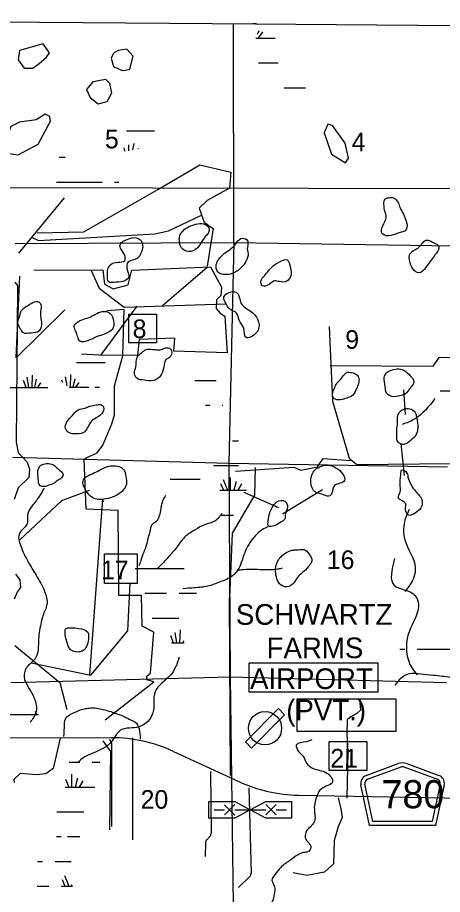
# Model space of a CAD drawing. Extents: x 408847 to 817539, y 923858 to 1151780.
# Drawn here: x 547799 to 558084, y 1088654 to 1109868 of the extents above; entities that cross this region are included whole.
import ezdxf

# ---------------------------------------------------------------- set-up
doc = ezdxf.new("R2010")
doc.units = 0
for name, color, linetype in [('Airport Names', 7, 'Continuous'), ('Airports Landing Strip or Private Airport', 7, 'Continuous'), ('County Boundary', 7, 'Continuous'), ('County Routes Highway Center Lines', 7, 'Continuous'), ('Lakes and Ponds', 7, 'Continuous'), ('Level 12', 7, 'Continuous'), ('Level 39', 7, 'Continuous'), ('Level 43', 7, 'Continuous'), ('Local Roads Paved', 7, 'Continuous'), ('Local Roads Related Cells', 7, 'Continuous'), ('Masks for Road Features', 7, 'Continuous'), ('Masks for Text', 7, 'Continuous'), ('Narrow River Creek and Branch and Slough', 7, 'Continuous'), ('Quad Borders', 7, 'Continuous'), ('Roadshields County Roads', 7, 'Continuous'), ('Section Lines', 7, 'Continuous'), ('Swamps', 7, 'Continuous')]:
    doc.layers.add(name, color=color, linetype=linetype)

msp = doc.modelspace()

# ---------------------------------------------------------------- linework, layer by layer
at = {"layer": 'Airports Landing Strip or Private Airport'}
msp.add_lwpolyline([(554114, 1093149), (553314, 1092349), (553465, 1092197), (554264, 1092999)], close=True, dxfattribs=at)
msp.add_circle((553789, 1092674), 403, dxfattribs=at)
at = {"layer": 'County Boundary'}
msp.add_lwpolyline([(527521, 1109868), (533930, 1109868), (540932, 1109817), (546230, 1109773), (553555, 1109714), (560417, 1109663), (567777, 1109604), (573538, 1109560), (574298, 1109545), (574284, 1106206), (574225, 1102674), (574115, 1095930), (574078, 1089281), (573979, 1079077)], dxfattribs=at)
at = {"layer": 'County Routes Highway Center Lines'}
for p, q in [((534492, 1092489), (550075, 1092446)), ((551573, 1092115), (553152, 1091387)), ((554595, 1091057), (568690, 1090804))]:
    msp.add_line(p, q, dxfattribs=at)
for centre, start, end in [((550065, 1088846), 65.2492, 89.8408), ((554659, 1094656), 245.2492, 268.9733)]:
    msp.add_arc(centre, 3600, start, end, dxfattribs=at)
at = {"layer": 'Lakes and Ponds'}
for points in [[(548320, 1108758), (548503, 1108908), (548571, 1109016), (548421, 1109231), (547849, 1109072), (547818, 1108842), (547958, 1108640), (548166, 1108640), (548320, 1108758)], [(550410, 1108591), (550516, 1108615), (550594, 1108930), (550443, 1109100), (550237, 1109070), (550123, 1109003), (550068, 1108889), (550124, 1108685), (550332, 1108583), (550410, 1108591)], [(549556, 1107932), (549748, 1107778), (549966, 1107840), (550079, 1108048), (550037, 1108271), (549937, 1108365), (549621, 1108310), (549465, 1108124), (549556, 1107932)], [(547845, 1107334), (547637, 1107228), (547518, 1106899), (547514, 1106683), (547588, 1106579), (547818, 1106547), (548296, 1106806), (548599, 1107363), (548582, 1107475), (548464, 1107527), (548247, 1107394), (547845, 1107334)], [(555397, 1106560), (555739, 1106356), (555809, 1106468), (555728, 1106831), (555419, 1107259), (555313, 1107289), (555222, 1107081), (555397, 1106560)]]:
    msp.add_lwpolyline(points, dxfattribs=at)
for points in [[(557015, 1105393), (556904, 1105503), (556780, 1105509), (556694, 1105476), (556668, 1105356), (556697, 1105160), (556723, 1105050), (556690, 1104930), (556636, 1104813), (556613, 1104655), (556775, 1104586), (557003, 1104650), (557209, 1104735), (557204, 1104943), (557138, 1105115), (557061, 1105261), (557015, 1105393)], [(552414, 1104638), (552438, 1104744), (552347, 1104860), (552163, 1104876), (551969, 1104819), (551739, 1104620), (551716, 1104466), (551797, 1104266), (551997, 1104210), (552151, 1104297), (552260, 1104447), (552332, 1104554), (552414, 1104638)], [(550830, 1104314), (550791, 1104466), (550617, 1104544), (550455, 1104499), (550339, 1104445), (550277, 1104344), (550324, 1104240), (550404, 1104078), (550393, 1103988), (550227, 1103950), (550057, 1103897), (549985, 1103787), (549976, 1103612), (549996, 1103484), (550190, 1103463), (550394, 1103502), (550490, 1103586), (550453, 1103762), (550479, 1103957), (550693, 1104037), (550796, 1104198), (550830, 1104314)], [(553358, 1104279), (553343, 1104501), (553207, 1104521), (553079, 1104392), (552943, 1104258), (552802, 1104157), (552666, 1104012), (552610, 1103892), (552643, 1103720), (552771, 1103654), (552954, 1103663), (553191, 1103796), (553297, 1103924), (553378, 1104113), (553358, 1104279)], [(557973, 1104217), (557995, 1104340), (557872, 1104415), (557760, 1104477), (557666, 1104473), (557588, 1104398), (557497, 1104298), (557383, 1104231), (557289, 1104129), (557293, 1103977), (557370, 1103787), (557513, 1103689), (557680, 1103820), (557810, 1104001), (557903, 1104125), (557973, 1104217)], [(553846, 1103706), (553762, 1103606), (553695, 1103505), (553721, 1103379), (553895, 1103418), (554025, 1103497), (554137, 1103479), (554315, 1103490), (554413, 1103618), (554398, 1103832), (554323, 1104008), (554117, 1103945), (553938, 1103817), (553846, 1103706)], [(552847, 1102939), (552918, 1102826), (553102, 1102714), (553163, 1102551), (553275, 1102347), (553326, 1102133), (553581, 1102245), (553632, 1102510), (553439, 1102765), (553214, 1102949), (553092, 1103224), (552796, 1103112), (552847, 1102939)], [(548374, 1102851), (548355, 1102942), (548292, 1102998), (548131, 1102951), (547953, 1102836), (547877, 1102746), (547855, 1102648), (547806, 1102491), (547866, 1102340), (547945, 1102242), (548125, 1102236), (548317, 1102281), (548378, 1102504), (548354, 1102646), (548374, 1102851)], [(549365, 1102559), (549241, 1102493), (549173, 1102402), (549212, 1102276), (549252, 1102154), (549322, 1102028), (549439, 1102033), (549644, 1102114), (549730, 1102152), (549898, 1102205), (550004, 1102257), (550108, 1102343), (550125, 1102526), (550043, 1102712), (549836, 1102755), (549690, 1102692), (549523, 1102612), (549365, 1102559)], [(551386, 1101597), (551504, 1101670), (551499, 1101848), (551381, 1101876), (551301, 1101845), (551187, 1101831), (551075, 1101841), (550915, 1101838), (550809, 1101768), (550698, 1101649), (550662, 1101409), (550629, 1101272), (550689, 1101140), (550864, 1101097), (551082, 1101084), (551261, 1101199), (551331, 1101381), (551360, 1101513), (551386, 1101597)], [(556066, 1101119), (556004, 1101231), (555886, 1101279), (555777, 1101282), (555702, 1101226), (555622, 1101120), (555530, 1101021), (555473, 1100905), (555427, 1100800), (555443, 1100668), (555558, 1100619), (555768, 1100662), (555917, 1100734), (555997, 1100877), (556041, 1100981), (556066, 1101119)], [(557270, 1100863), (557340, 1100951), (557393, 1101056), (557303, 1101204), (557172, 1101321), (557032, 1101367), (556858, 1101340), (556748, 1101288), (556673, 1101157), (556699, 1100945), (556730, 1100785), (556856, 1100701), (557052, 1100718), (557166, 1100751), (557270, 1100863)], [(549699, 1100182), (549759, 1100214), (549837, 1100286), (549882, 1100444), (549814, 1100506), (549704, 1100496), (549552, 1100467), (549436, 1100421), (549266, 1100378), (549150, 1100272), (549023, 1100129), (548955, 1099963), (549028, 1099835), (549230, 1099795), (549424, 1099846), (549494, 1099947), (549581, 1100093), (549699, 1100182)], [(557458, 1100199), (557398, 1100349), (557257, 1100409), (557135, 1100388), (557042, 1100318), (556996, 1100205), (556998, 1100051), (556979, 1099891), (556979, 1099757), (557008, 1099597), (557148, 1099539), (557330, 1099652), (557450, 1099784), (557487, 1099941), (557479, 1100083), (557458, 1100199)], [(548839, 1098705), (548901, 1098807), (548786, 1098947), (548628, 1099066), (548458, 1099070), (548354, 1099031), (548292, 1098895), (548301, 1098715), (548350, 1098539), (548436, 1098521), (548554, 1098552), (548684, 1098604), (548783, 1098677), (548839, 1098705)], [(550385, 1098470), (550435, 1098582), (550422, 1098764), (550362, 1098938), (550161, 1099024), (549961, 1099003), (549831, 1098941), (549647, 1098852), (549472, 1098765), (549384, 1098649), (549408, 1098511), (549529, 1098325), (549680, 1098223), (549842, 1098212), (550042, 1098247), (550168, 1098299), (550309, 1098386), (550385, 1098470)], [(554914, 1098532), (554987, 1098402), (555097, 1098355), (555217, 1098317), (555355, 1098295), (555403, 1098362), (555470, 1098546), (555604, 1098603), (555714, 1098665), (555670, 1098823), (555513, 1098969), (555371, 1099034), (555153, 1099013), (555005, 1098929), (554925, 1098798), (554898, 1098676), (554914, 1098532)], [(557245, 1098753), (557225, 1098849), (557096, 1098922), (557077, 1098830), (557061, 1098694), (557059, 1098580), (557062, 1098390), (557023, 1098243), (557195, 1098108), (557190, 1097974), (557268, 1097828), (557424, 1097882), (557564, 1098007), (557581, 1098205), (557404, 1098441), (557245, 1098753)], [(553866, 1097687), (553873, 1097571), (554019, 1097574), (554187, 1097671), (554262, 1097725), (554284, 1097863), (554337, 1098021), (554265, 1098171), (554077, 1098151), (553965, 1098016), (553902, 1097884), (553866, 1097687)], [(554765, 1096497), (554857, 1096608), (554920, 1096720), (554858, 1096886), (554725, 1096996), (554595, 1096995), (554467, 1096987), (554339, 1096944), (554114, 1096745), (554052, 1096581), (554055, 1096379), (554113, 1096211), (554266, 1096099), (554458, 1096158), (554559, 1096304), (554653, 1096405), (554765, 1096497)], [(549031, 1094643), (549128, 1094547), (549280, 1094520), (549390, 1094556), (549467, 1094654), (549515, 1094829), (549500, 1094997), (549282, 1095090), (549084, 1095108), (548958, 1095069), (548950, 1094985), (548981, 1094807), (549031, 1094643)]]:
    msp.add_spline(points, degree=3, dxfattribs=at)
at = {"layer": 'Level 12'}
for p, q in [((551305, 1102902), (552391, 1103829)), ((557138, 1100859), (557180, 1100264)), ((557076, 1099565), (557155, 1098788))]:
    msp.add_line(p, q, dxfattribs=at)
msp.add_lwpolyline([(549886, 1098164), (549874, 1098164)], dxfattribs=at)
at = {"layer": 'Level 39'}
msp.add_line((555779, 1092352), (555765, 1091644), dxfattribs=at)
at = {"layer": 'Local Roads Paved'}
for p, q in [((552951, 1091530), (552926, 1095833)), ((549865, 1092369), (550048, 1092115)), ((550582, 1092442), (550584, 1089975)), ((550048, 1092115), (550021, 1090221)), ((552468, 1091626), (552483, 1090129)), ((553396, 1091232), (553456, 1089173)), ((552455, 1090059), (552378, 1089979)), ((552350, 1089912), (552341, 1089571)), ((553427, 1089099), (553150, 1088821))]:
    msp.add_line(p, q, dxfattribs=at)
for points in [[(547734, 1103470), (547801, 1103387), (547801, 1103336), (547767, 1099597), (547817, 1099346), (548035, 1099111), (548086, 1098943), (548069, 1098742), (547817, 1098491), (547717, 1098206)], [(549921, 1092876), (551095, 1093797), (551020, 1093819), (550931, 1093850), (550931, 1093934), (551020, 1094005), (551095, 1094997), (550817, 1095145), (550800, 1095883), (550247, 1095883), (550231, 1097945), (549460, 1097979), (549410, 1099186), (549460, 1099220), (549728, 1099337), (549862, 1099521), (550080, 1100038), (550147, 1100256), (550147, 1100726), (550147, 1100960), (550348, 1101681), (550382, 1102805), (549963, 1102770)], [(553549, 1098984), (553532, 1098313), (552996, 1097391), (552926, 1095833)], [(547750, 1096401), (547851, 1096266), (547868, 1096082), (547801, 1095981), (547717, 1095797)], [(547734, 1094674), (548823, 1093785), (548991, 1093131)], [(556083, 1093288), (556097, 1093115), (556010, 1093030), (555867, 1092950), (555775, 1092877), (555767, 1092521), (555793, 1092113), (555766, 1090981)], [(548832, 1092439), (548659, 1091699), (548487, 1091570), (548270, 1091548), (547862, 1091579), (547707, 1091438), (547716, 1091365)], [(550081, 1090300), (550081, 1092293), (550036, 1092404)], [(555558, 1090988), (555628, 1090722), (555654, 1090514), (555560, 1090289), (555464, 1089959), (555458, 1089658), (555449, 1089395), (555227, 1089197), (554805, 1089116), (554473, 1089181)]]:
    msp.add_lwpolyline(points, dxfattribs=at)
for centre, start, end in [((552450, 1089909), 136.0632, 178.6007), ((552383, 1090128), 316.0634, 0.5516), ((553356, 1089170), 315.1622, 1.6592)]:
    msp.add_arc(centre, 100, start, end, dxfattribs=at)
msp.add_spline([(548921, 1092472), (548937, 1092771), (548949, 1092877), (548994, 1092951), (549124, 1093034), (549248, 1093090), (549382, 1093139), (549508, 1093159), (549616, 1093170), (549746, 1093156), (549912, 1093119), (550055, 1093079), (550191, 1093030), (550343, 1092978), (550498, 1092895), (550640, 1092831), (550767, 1092413)], degree=3, dxfattribs=at)
at = {"layer": 'Local Roads Related Cells'}
for p, q in [((552432, 1090903), (553057, 1090903)), ((552432, 1090503), (552432, 1090903)), ((553057, 1090828), (552807, 1090578)), ((552807, 1090826), (553057, 1090576)), ((553057, 1090903), (553432, 1090703)), ((553432, 1090703), (553807, 1090903)), ((553807, 1090903), (554432, 1090903)), ((554057, 1090828), (553807, 1090578)), ((553807, 1090828), (554057, 1090578)), ((554432, 1090903), (554432, 1090503)), ((552557, 1090703), (552807, 1090703)), ((553432, 1090703), (553057, 1090503)), ((553057, 1090703), (553807, 1090703)), ((553807, 1090503), (553432, 1090703)), ((554057, 1090703), (554307, 1090703)), ((553057, 1090503), (552432, 1090503)), ((554432, 1090503), (553807, 1090503))]:
    msp.add_line(p, q, dxfattribs=at)
at = {"layer": 'Masks for Road Features'}
for points in [[(553409, 1094257), (556518, 1094257), (556518, 1093547), (553409, 1093547)], [(555339, 1092353), (556252, 1092353), (556252, 1091657), (555339, 1091657)]]:
    msp.add_lwpolyline(points, close=True, dxfattribs=at)
at = {"layer": 'Masks for Text'}
for points in [[(550495, 1102694), (551163, 1102694), (551163, 1101999), (550495, 1101999)], [(549904, 1096897), (550692, 1096897), (550692, 1096175), (549904, 1096175)], [(554567, 1093385), (556956, 1093385), (556956, 1092597), (554567, 1092597)]]:
    msp.add_lwpolyline(points, close=True, dxfattribs=at)
at = {"layer": 'Narrow River Creek and Branch and Slough'}
for points in [[(551209, 1105714), (552215, 1106304), (552959, 1106124), (552930, 1105744), (552387, 1105445), (552195, 1105253), (552314, 1104916), (552536, 1104766), (552388, 1103855)], [(551209, 1105714), (552215, 1106304), (552959, 1106124), (552930, 1105744), (552387, 1105445), (552195, 1105253), (552314, 1104916), (552536, 1104766), (552388, 1103855)], [(548271, 1104660), (549404, 1104682), (551209, 1105714)], [(548271, 1104660), (549404, 1104682), (551209, 1105714)], [(548926, 1105505), (547826, 1104167)], [(548157, 1104545), (548306, 1104471), (551125, 1104636), (551455, 1104705), (552248, 1105090)], [(548194, 1103754), (549867, 1103766), (549900, 1103414), (550117, 1103301), (550473, 1103404), (550566, 1103755), (552469, 1103837), (552736, 1103344), (552721, 1103146), (552617, 1103037), (552606, 1102829), (552703, 1102717), (552819, 1102647), (552870, 1101757), (551585, 1101796), (551608, 1102108), (550743, 1102081), (550699, 1101691), (549764, 1101697), (549344, 1101726)], [(549585, 1103751), (549772, 1103321), (550378, 1102863), (552836, 1102940)], [(548942, 1102798), (547763, 1101636), (547856, 1103615)], [(550683, 1102882), (549818, 1101706)], [(555341, 1102394), (555420, 1100588), (555829, 1099208), (556015, 1099055), (562085, 1099124), (562161, 1099180), (562439, 1099139), (562493, 1099234), (562687, 1099290), (563244, 1100386), (563365, 1100708), (563445, 1100775), (563529, 1100779), (563617, 1100747), (563755, 1100640), (563863, 1100594), (563980, 1100540), (565576, 1100246)], [(555363, 1101453), (557858, 1101438), (558016, 1101653), (558862, 1101624)], [(553074, 1098894), (554484, 1098991), (554653, 1098922), (555057, 1098997), (555198, 1099198), (555865, 1099156)], [(555179, 1098441), (554214, 1097855)], [(549531, 1098425), (548865, 1098176), (547853, 1097231)], [(549852, 1098224), (549544, 1093966)], [(553273, 1098388), (554119, 1098013)], [(548125, 1094258), (549572, 1093960), (550469, 1095032), (550527, 1096192)]]:
    msp.add_lwpolyline(points, dxfattribs=at)
for points in [[(557903, 1100649), (557408, 1100153), (557111, 1100024)], [(548440, 1098481), (548326, 1098285), (548149, 1098046), (548040, 1097839), (548026, 1097601), (547947, 1097510), (547835, 1097360), (547870, 1097104), (548068, 1096680), (548249, 1096378), (548454, 1095984), (548511, 1095672), (548412, 1095396), (548373, 1095245), (548308, 1094835), (548222, 1094354), (548040, 1094173), (547959, 1093910), (548052, 1093686), (548174, 1093469), (548248, 1093080), (548107, 1092820)], [(551384, 1098309), (551307, 1098171), (551256, 1097939), (551144, 1097670), (551051, 1097597), (551003, 1097433), (550958, 1097289), (550906, 1097068), (550853, 1096934), (550785, 1096737), (550736, 1096607)], [(552745, 1097872), (552571, 1097685), (552331, 1097600), (552102, 1097477), (551876, 1097326), (551651, 1097055), (551452, 1096818), (551292, 1096645), (551192, 1096547)], [(557282, 1097970), (557184, 1097741), (557174, 1097231), (557425, 1096557), (557393, 1096328), (557172, 1095987)], [(553863, 1097551), (553719, 1097477), (553509, 1097280), (553368, 1097069), (553251, 1096798), (553170, 1096574), (553004, 1096361), (552700, 1096214), (552405, 1096111), (552074, 1096073), (551804, 1096048)], [(556921, 1096779), (556924, 1096126), (557371, 1095930), (557497, 1095722), (557488, 1095512), (557258, 1094950), (557347, 1094130), (557469, 1093970)], [(553118, 1096501), (553262, 1096518), (553540, 1096523), (553806, 1096516), (553994, 1096519), (554122, 1096533), (554206, 1096551)], [(551714, 1094392), (551501, 1093961), (551128, 1093555), (551074, 1093048), (550949, 1092840), (550737, 1092709), (550293, 1092627), (550060, 1092330), (549327, 1091911), (549265, 1091853)], [(560775, 1093569), (560558, 1093679), (560304, 1093806), (560077, 1093953), (559953, 1093995), (559853, 1093978), (559781, 1093904), (559658, 1093755), (559448, 1093679), (559275, 1093702), (559027, 1093753), (558616, 1093852), (558284, 1093903), (557864, 1093953), (557553, 1093984), (557279, 1093991), (557079, 1093882), (556934, 1093720)], [(555087, 1079866), (555422, 1079779), (556110, 1079152), (556681, 1078898), (557347, 1078598), (558495, 1078316), (559705, 1077990), (560037, 1078019), (560272, 1078186), (560500, 1078293), (561374, 1079225), (561578, 1079820), (561783, 1080568), (561816, 1081713), (562390, 1083624), (562449, 1083754), (562764, 1084196), (563098, 1084249), (563537, 1084126), (563869, 1084171), (564222, 1084427), (564900, 1085248), (565142, 1085854), (565298, 1087652), (566190, 1088899), (566367, 1089358), (566429, 1089905), (566590, 1090292), (567054, 1090458), (567495, 1090772), (567559, 1090898), (567758, 1091229), (567967, 1091935), (567933, 1092619), (567817, 1092705), (567348, 1092758), (566974, 1092702), (567145, 1092965)], [(554926, 1092399), (554793, 1092349), (554547, 1092270), (554606, 1092108), (554710, 1092000), (554795, 1091834), (554951, 1091701), (555286, 1091592), (555425, 1091382), (555149, 1091205), (555059, 1091070), (554983, 1090712), (554982, 1090409), (554776, 1090154), (554773, 1090004), (554823, 1089926), (554897, 1089816), (554828, 1089684), (554780, 1089676), (554658, 1089649), (554546, 1089589), (554408, 1089488), (554199, 1089335), (554069, 1089183), (553958, 1088994), (554022, 1088838), (554011, 1088662), (553985, 1088542), (553941, 1088451), (553821, 1088407)]]:
    msp.add_spline(points, degree=3, dxfattribs=at)
at = {"layer": 'Quad Borders'}
msp.add_line((534527, 1105790), (575095, 1105688), dxfattribs=at)
at = {"layer": 'Roadshields County Roads'}
for p, q in [((556236, 1091534), (557015, 1091820)), ((556270, 1091440), (557084, 1091739)), ((557153, 1091739), (557966, 1091440)), ((557222, 1091820), (558000, 1091534)), ((556320, 1090322), (556109, 1091304)), ((556401, 1090422), (556207, 1091325)), ((558029, 1091326), (557835, 1090422)), ((558127, 1091305), (557916, 1090322)), ((557835, 1090422), (556401, 1090422)), ((557916, 1090322), (556320, 1090322))]:
    msp.add_line(p, q, dxfattribs=at)
for centre, radius, start, end in [((557119, 1091538), 300, 69.827, 110.173), ((557119, 1091645), 100, 69.827, 110.173), ((556305, 1091346), 200, 110.173, 192.0999), ((556305, 1091346), 100, 110.173, 192.0999), ((557931, 1091346), 100, 347.9001, 69.827), ((557931, 1091346), 200, 347.9001, 69.827)]:
    msp.add_arc(centre, radius, start, end, dxfattribs=at)
at = {"layer": 'Section Lines'}
for p, q in [((553038, 1104423), (553026, 1109722)), ((547738, 1104401), (553038, 1104423)), ((553038, 1104423), (552917, 1099085)), ((553038, 1104423), (558358, 1104344)), ((547687, 1099231), (552917, 1099085)), ((552917, 1099085), (552948, 1093918)), ((552917, 1099085), (558209, 1098998)), ((547634, 1093780), (552947, 1093922)), ((552948, 1093918), (558179, 1093779)), ((552948, 1093918), (553015, 1088402))]:
    msp.add_line(p, q, dxfattribs=at)
at = {"layer": 'Swamps'}
for p, q in [((553491, 1109730), (553579, 1109724)), ((553726, 1109519), (553627, 1109370)), ((548152, 1100915), (548158, 1101219)), ((549080, 1100925), (549086, 1101229)), ((548011, 1100916), (547945, 1101089)), ((548074, 1100915), (548034, 1101168)), ((548219, 1100915), (548262, 1101121)), ((548281, 1100914), (548365, 1101028)), ((549147, 1100925), (549190, 1101131)), ((549210, 1100925), (549293, 1101039)), ((547246, 1100915), (547846, 1100915)), ((552545, 1099031), (553145, 1099031)), ((552775, 1098694), (552878, 1098431)), ((552944, 1098742), (552944, 1098431)), ((553089, 1098646), (553035, 1098431)), ((552714, 1098597), (552785, 1098431)), ((553222, 1098585), (553132, 1098431)), ((551729, 1094740), (551746, 1095056)), ((551658, 1094740), (551612, 1094995)), ((557473, 1094589), (558073, 1094589)), ((558073, 1094589), (558373, 1094589)), ((547495, 1093010), (548095, 1093010)), ((549105, 1091564), (549105, 1091253)), ((549250, 1091468), (549197, 1091253)), ((549383, 1091407), (549294, 1091254)), ((549007, 1090053), (549307, 1090053)), ((548936, 1089116), (549039, 1088853)), ((548876, 1089019), (548947, 1088853))]:
    msp.add_line(p, q, dxfattribs=at)
for points in [[(553642, 1109543), (553597, 1109459)], [(553570, 1109369), (554031, 1109369)], [(553630, 1108769), (554109, 1108769)], [(554256, 1108169), (554767, 1108169)], [(550440, 1107129), (551118, 1107129)], [(550372, 1106715), (550388, 1106633)], [(550481, 1106788), (550481, 1106642)], [(550614, 1106824), (550582, 1106664)], [(550722, 1106703), (550717, 1106694)], [(548810, 1106489), (548949, 1106489)], [(548746, 1105889), (549849, 1105889)], [(550149, 1105889), (550248, 1105889)], [(549224, 1101525), (549919, 1101525)], [(548896, 1101041), (548874, 1101099)], [(548997, 1100957), (548963, 1101179)], [(552092, 1101089), (552605, 1101089)], [(547846, 1100915), (548531, 1100915)], [(549052, 1100925), (549524, 1100925)], [(549674, 1100925), (549779, 1100925)], [(558030, 1100838), (558500, 1100838)], [(552347, 1100489), (552455, 1100489)], [(552755, 1100489), (552772, 1100489)], [(553005, 1099631), (553145, 1099631)], [(551495, 1098700), (552221, 1098700)], [(552695, 1098431), (553343, 1098431)], [(552737, 1097831), (553023, 1097831)], [(550644, 1096540), (551830, 1096540)], [(550882, 1095940), (551408, 1095940)], [(551708, 1095940), (552127, 1095940)], [(551054, 1095340), (551704, 1095340)], [(551573, 1094740), (551507, 1094912)], [(551524, 1094740), (551834, 1094740)], [(551806, 1094740), (551822, 1094797)], [(557049, 1094589), (557173, 1094589)], [(548095, 1093010), (548303, 1093010)], [(548261, 1093011), (548235, 1093078)], [(549047, 1091853), (549307, 1091853)], [(549607, 1091853), (549791, 1091853)], [(548964, 1091444), (549039, 1091253)], [(548948, 1091253), (549671, 1091253)], [(548747, 1090653), (549407, 1090653)], [(548743, 1090053), (548857, 1090053)], [(548285, 1089453), (548407, 1089453)], [(548707, 1089453), (549095, 1089453)], [(549105, 1088895), (549105, 1088853)], [(548273, 1088853), (548557, 1088853)], [(548857, 1088853), (549129, 1088853)]]:
    msp.add_lwpolyline(points, dxfattribs=at)

# ---------------------------------------------------------------- texts
at = {"layer": 'Airport Names'}
for s, p in [('SCHWARTZ', (553084, 1095178)), ('FARMS', (553828, 1094370)), ('AIRPORT', (553427, 1093623)), ('(PVT.)', (554303, 1092868))]:
    msp.add_text(s, height=500, rotation=360, dxfattribs=at).set_placement(p)
at = {"layer": 'Level 43'}
for s, p in [('5', (549914, 1106702)), ('4', (555885, 1106631)), ('8', (550585, 1102114)), ('9', (555732, 1101854)), ('16', (555285, 1096527)), ('17', (549818, 1096281)), ('21', (555371, 1091725)), ('20', (550778, 1090729))]:
    msp.add_text(s, height=450, rotation=360, dxfattribs=at).set_placement(p)
at = {"layer": 'Roadshields County Roads'}
msp.add_text('780', height=680, dxfattribs=at).set_placement((556610, 1090740))

doc.saveas('drawing.dxf')
